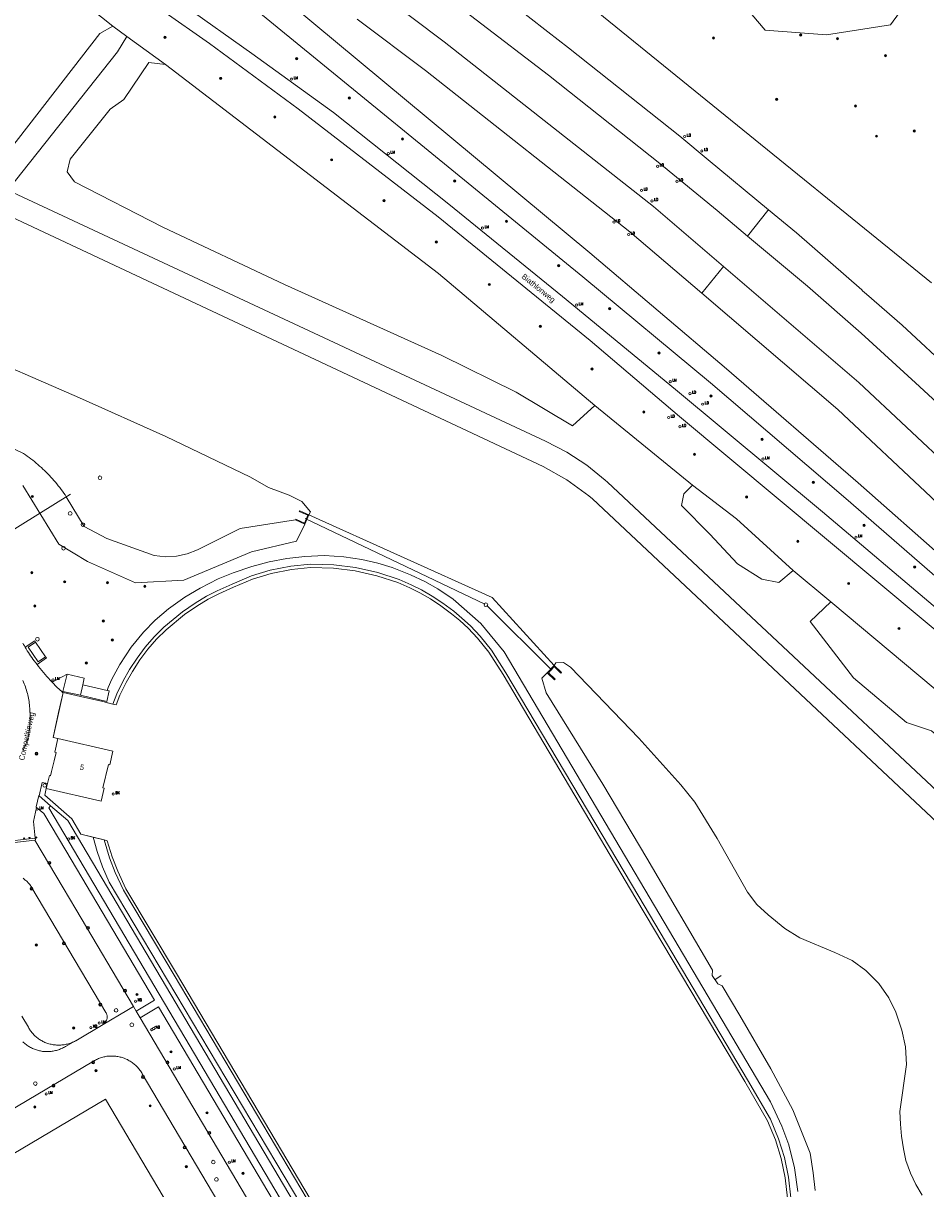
# Model space of a CAD drawing. Header units: metres. Extents: x 138165 to 154469, y 480134 to 494189.
# Tile 1040 of 1056: x 145311 to 145514, y 489487 to 489749. Entities that reach past the tile are written whole.
import ezdxf

# ---------------------------------------------------------------- set-up
doc = ezdxf.new("R2010")
doc.units = ezdxf.units.M
doc.header["$LTSCALE"] = 0.001
doc.header["$MEASUREMENT"] = 0
for name, color, linetype, lineweight in [('Level 5', 7, 'Continuous', 0), ('TOP-L-duiker', 7, 'Continuous', 0), ('TOP-L-terrein schutting raster hek leuning', 7, 'Continuous', 0), ('TOP-L-topo objecten punt', 7, 'Continuous', 0), ('TOP-L-topo objecten vlak', 7, 'Continuous', 0), ('TOP-T-topo huisnummering naamgeving', 7, 'Continuous', 0)]:
    doc.layers.add(name, color=color, linetype=linetype, lineweight=lineweight)
doc.styles.add('Style-INTL_ISO', font='INTL_ISO.shx')
doc.styles.add('Style-STANDARD', font='STANDARD.shx')

# ---------------------------------------------------------------- blocks, each defined once
blk = doc.blocks.new('24')
at = {"layer": 'TOP-L-topo objecten punt', "color": 7, "linetype": 'Continuous', "lineweight": 0}
for radius in [0.025, 0.0182, 0.0115, 0.005]:
    blk.add_circle((0, 0), radius, dxfattribs=at)
blk = doc.blocks.new('*U13')
at = {"layer": 'Level 5', "color": 7, "linetype": 'Continuous', "lineweight": 0}
blk.add_circle((0, 0), 0.0415, dxfattribs=at)
blk = doc.blocks.new('150')
at = {"layer": 'Level 5', "color": 7, "linetype": 'Continuous', "lineweight": 0}
blk.add_blockref('*U13', (0, 0), dxfattribs=at)
blk = doc.blocks.new('39')
at = {"layer": 'TOP-L-topo objecten punt', "color": 7, "linetype": 'Continuous', "lineweight": 0}
for p, q in [((0.0175, 0.0175), (-0.0175, 0.0175)), ((-0.0175, 0.0175), (-0.0175, -0.0175)), ((0.0175, 0.0175), (0.0175, -0.0175)), ((0.0175, -0.0175), (-0.0175, -0.0175))]:
    blk.add_line(p, q, dxfattribs=at)
blk.add_circle((0, 0), 0.0332, dxfattribs=at)
blk = doc.blocks.new('121')
at = {"layer": 'TOP-L-topo objecten punt', "color": 7, "linetype": 'Continuous', "lineweight": 0}
blk.add_circle((0, 0), 0.025, dxfattribs=at)
at = {"layer": 'TOP-L-topo objecten punt', "color": 7, "linetype": 'Continuous', "lineweight": 0, "style": 'Style-STANDARD'}
blk.add_text('LD', height=0.06, dxfattribs=at).set_placement((0.0483, 0))
blk = doc.blocks.new('72')
at = {"layer": 'TOP-L-topo objecten punt', "color": 7, "linetype": 'Continuous', "lineweight": 0}
blk.add_circle((0, 0), 0.025, dxfattribs=at)
at = {"layer": 'TOP-L-topo objecten punt', "color": 7, "linetype": 'Continuous', "lineweight": 0, "style": 'Style-STANDARD'}
blk.add_text('BK', height=0.06, dxfattribs=at).set_placement((0.0483, 0))
blk = doc.blocks.new('10')
at = {"layer": 'TOP-L-topo objecten punt', "linetype": 'Continuous', "lineweight": 0}
blk.add_circle((0, 0), 0.0125, dxfattribs=at)
blk = doc.blocks.new('16')
at = {"layer": 'TOP-L-topo objecten punt', "color": 7, "linetype": 'Continuous', "lineweight": 0}
blk.add_circle((0, 0), 0.025, dxfattribs=at)
at = {"layer": 'TOP-L-topo objecten punt', "color": 7, "linetype": 'Continuous', "lineweight": 0, "style": 'Style-STANDARD'}
blk.add_text('LM', height=0.06, dxfattribs=at).set_placement((0.0483, 0))
blk = doc.blocks.new('14')
at = {"layer": 'TOP-L-topo objecten punt', "color": 7, "linetype": 'Continuous', "lineweight": 0}
blk.add_circle((0, 0), 0.025, dxfattribs=at)
at = {"layer": 'TOP-L-topo objecten punt', "color": 7, "linetype": 'Continuous', "lineweight": 0, "style": 'Style-STANDARD'}
blk.add_text('VB', height=0.06, dxfattribs=at).set_placement((0.0483, 0))
blk = doc.blocks.new('11')
at = {"layer": 'TOP-L-topo objecten punt', "color": 7, "linetype": 'Continuous', "lineweight": 0}
blk.add_circle((0, 0), 0.025, dxfattribs=at)
at = {"layer": 'TOP-L-topo objecten punt', "color": 7, "linetype": 'Continuous', "lineweight": 0, "style": 'Style-STANDARD'}
blk.add_text('AB', height=0.06, dxfattribs=at).set_placement((0.0483, 0))

msp = doc.modelspace()

# ---------------------------------------------------------------- linework, layer by layer
at = {"layer": 'TOP-L-duiker', "flags": 128}
for points in [[(145415.04, 489618.23), (145374.58, 489637.5)], [(145430.06, 489603.39), (145415.44, 489617.95)], [(145468.18, 489534.72), (145466.73, 489533.79)]]:
    msp.add_lwpolyline(points, dxfattribs=at)
at = {"layer": 'TOP-L-terrein schutting raster hek leuning', "flags": 128}
for points in [[(145321.86, 489643.01), (145307.12, 489633.85)], [(145319, 489588.03), (145317.94, 489588.26), (145319.16, 489593.86), (145320.2, 489598.35), (145324.07, 489597.48), (145329.11, 489596.32), (145331.36, 489595.79), (145332.1, 489595.62), (145332.95, 489597.76), (145334.35, 489600.64), (145335.76, 489603.13), (145337.43, 489605.71), (145339.22, 489608.11), (145341.19, 489610.38), (145343.33, 489612.5), (145347.48, 489615.89), (145350.26, 489617.82), (145352.82, 489619.38), (145355.19, 489620.59), (145358.47, 489622.09), (145362.78, 489623.88), (145366.94, 489625.15), (145371.51, 489626.05), (145375.85, 489626.47), (145380.98, 489626.32), (145385.83, 489625.71), (145390.75, 489624.62), (145395.49, 489623.09), (145398.12, 489621.94), (145400.44, 489620.78), (145402.8, 489619.42), (145405.16, 489617.87), (145407.56, 489616.08), (145409.38, 489614.56), (145411.27, 489612.81), (145413.39, 489610.59), (145415.89, 489607.45), (145419.14, 489602.39), (145448.99, 489552.09), (145473.48, 489510.89), (145478.61, 489502.09), (145480.39, 489497.76), (145481.66, 489493.61), (145482.58, 489489.26), (145483.1, 489484.71)], [(145331.36, 489595.79), (145332.1, 489595.62), (145332.95, 489597.76), (145334.35, 489600.64), (145335.76, 489603.13), (145337.43, 489605.71), (145339.22, 489608.11), (145341.19, 489610.38), (145343.33, 489612.5), (145347.48, 489615.89), (145350.26, 489617.82), (145352.82, 489619.38), (145355.19, 489620.59), (145358.47, 489622.09), (145362.78, 489623.88), (145366.94, 489625.15), (145371.51, 489626.05), (145375.85, 489626.47), (145380.98, 489626.32), (145385.83, 489625.71), (145390.75, 489624.62), (145395.49, 489623.09), (145398.12, 489621.94), (145400.44, 489620.78), (145402.8, 489619.42), (145405.16, 489617.87), (145407.56, 489616.08), (145409.38, 489614.56), (145411.27, 489612.81), (145413.39, 489610.59), (145415.89, 489607.45), (145419.14, 489602.39), (145448.99, 489552.09), (145473.48, 489510.89), (145478.61, 489502.09), (145480.39, 489497.76), (145481.66, 489493.61), (145482.58, 489489.26), (145483.1, 489484.71)], [(145319, 489588.03), (145317.94, 489588.26), (145320.2, 489598.35), (145324.07, 489597.48), (145329.11, 489596.32), (145330.18, 489596.07)], [(145327.77, 489565.64), (145324.15, 489566.54), (145322.11, 489570), (145316.06, 489575.32), (145316.4, 489576.81)], [(145394.11, 489453.6), (145345.68, 489535.16), (145334.3, 489554.26), (145332.46, 489558.17), (145331.21, 489561.4), (145330.1, 489565.06), (145329.38, 489565.24), (145326.93, 489565.85), (145324.15, 489566.54), (145322.11, 489570), (145316.06, 489575.32), (145316.4, 489576.81)], [(145394.11, 489453.6), (145345.68, 489535.16), (145334.3, 489554.26), (145332.46, 489558.17), (145331.21, 489561.4), (145330.1, 489565.06), (145329.38, 489565.24)]]:
    msp.add_lwpolyline(points, dxfattribs=at)
at = {"layer": 'TOP-L-topo objecten vlak', "flags": 128}
for points in [[(145411.58, 489774.8), (145515.47, 489690.46)], [(145478.83, 489706.9), (145465.25, 489718.12), (145458.9, 489723.49), (145433.86, 489743.37), (145429.23, 489746.93), (145407.06, 489764.23), (145401.04, 489768.72)], [(145331.37, 489748.19), (145308.39, 489766.49)], [(145622.22, 489527.26), (145622.41, 489527.42), (145620.68, 489529.43), (145613.01, 489537.76), (145611.7, 489538.54), (145585.13, 489564.28), (145539.01, 489607.32), (145539.66, 489608.01), (145539.72, 489608.22), (145539.75, 489608.43), (145539.77, 489608.65), (145539.76, 489608.87), (145539.73, 489609.08), (145539.67, 489609.29), (145539.61, 489609.45), (145538.76, 489610.45), (145498.99, 489645.54), (145469.36, 489671.15), (145438.64, 489697.24), (145355.71, 489766.21), (145354.79, 489765.37), (145353.97, 489764.45), (145353.51, 489763.8)], [(145474.13, 489701.02), (145467.26, 489706.77), (145454.35, 489717.31), (145429.36, 489737.16), (145396.83, 489762.14), (145396.26, 489762.57)], [(145352.08, 489761.76), (145353.14, 489760.41), (145437.06, 489691.86), (145465.8, 489668.01), (145496.19, 489641.99), (145536.76, 489606.78), (145538.05, 489606.38), (145538.66, 489606.97), (145584.79, 489563.92), (145611.4, 489538.14), (145612.69, 489537.36), (145620.3, 489529.09), (145622.03, 489527.1), (145622.22, 489527.26)], [(145335.68, 489755.99), (145342.4, 489751.77), (145353.07, 489744.31), (145373.07, 489729.64), (145404.53, 489705.3), (145438.71, 489677.54), (145458.78, 489660.41), (145580.61, 489558.78), (145591.23, 489549.73), (145593.32, 489547.91)], [(145391.07, 489755.89), (145405.88, 489744.71), (145452.94, 489707.63), (145468.67, 489694.18)], [(145511.73, 489756.09), (145506.24, 489748.47), (145491.84, 489746.26), (145478.11, 489747.33), (145473.77, 489752.36)], [(145595.72, 489550.53), (145593.61, 489552.47), (145561.4, 489579.71), (145540.32, 489597.41), (145516.85, 489617.1), (145490.95, 489639.01), (145457.93, 489666.52), (145432.46, 489687.43), (145406.96, 489708.17), (145380.97, 489728.77), (145362.62, 489742.05), (145347.37, 489752.88)], [(145386.34, 489749.81), (145401.7, 489738.23), (145447.66, 489701.97), (145463.85, 489688.14)], [(145331.37, 489748.19), (145328.42, 489746.59), (145301.8, 489712.33), (145301.16, 489710.28), (145302.35, 489708.2), (145428.12, 489649.22), (145433.44, 489646.18), (145438.41, 489642.61), (145439.23, 489641.94), (145556.14, 489532.16), (145556.46, 489531.94), (145556.78, 489531.76), (145557.13, 489531.62), (145557.48, 489531.52), (145557.85, 489531.45), (145558.21, 489531.42), (145558.58, 489531.43), (145558.95, 489531.48), (145559.31, 489531.57), (145559.66, 489531.69)], [(145334.52, 489745.88), (145331.37, 489748.19)], [(145558.6, 489536.97), (145442.6, 489645.69), (145442.12, 489646.13), (145437.96, 489649.51), (145433.47, 489652.44), (145428.7, 489654.89), (145307.77, 489711.36), (145332.41, 489742.41), (145334.52, 489745.88)], [(145343.18, 489739.57), (145334.52, 489745.88)], [(145439.78, 489662.9), (145434.74, 489658.31), (145422.08, 489665.93), (145405.39, 489674.16), (145369.94, 489690.09), (145342.57, 489702.98), (145322.75, 489713.19), (145321.07, 489715.48), (145321.76, 489718.3), (145330.75, 489729.58), (145333.8, 489731.72), (145339.45, 489740.02), (145343.18, 489739.57)], [(145343.18, 489739.57), (145404.62, 489692.61), (145439.78, 489662.9)], [(145478.83, 489706.9), (145478.7, 489706.74), (145474.13, 489701.02)], [(145554.57, 489637.65), (145542.93, 489649.28), (145532.14, 489659.39), (145508.86, 489680.96), (145500.88, 489687.96), (145500, 489688.73), (145499.79, 489688.91), (145485.11, 489701.7), (145478.83, 489706.9)], [(145549.14, 489632.36), (145546.57, 489634.93), (145535.44, 489645.75), (145521.56, 489659.06), (145511.86, 489667.98), (145499.66, 489679.14), (145487.63, 489689.71), (145474.13, 489701.02)], [(145468.67, 489694.18), (145463.85, 489688.14)], [(145468.67, 489694.18), (145499.18, 489668.09), (145520.58, 489647.96), (145535.28, 489633.73), (145542.86, 489626.25)], [(145463.85, 489688.14), (145494.45, 489662.02), (145515.32, 489642.35), (145525.33, 489632.81), (145532.47, 489625.94), (145537.44, 489620.97)], [(145375.46, 489638.31), (145375.8, 489639.03), (145373.85, 489641.36), (145371.04, 489642.72), (145366.35, 489644.45), (145362.32, 489646.8), (145343.31, 489655.93), (145323.89, 489664.67), (145297.64, 489676.06)], [(145461.76, 489644.97), (145439.78, 489662.9)], [(145304.6, 489655.28), (145311.27, 489652.09), (145311.69, 489651.81), (145312.11, 489651.52), (145312.52, 489651.22), (145312.93, 489650.91), (145313.33, 489650.6), (145313.73, 489650.29), (145314.13, 489649.97), (145314.52, 489649.64), (145314.9, 489649.3), (145315.28, 489648.96), (145315.65, 489648.62), (145316.02, 489648.27), (145316.39, 489647.91), (145316.75, 489647.55), (145317.1, 489647.18), (145317.45, 489646.81), (145317.79, 489646.43), (145318.12, 489646.05), (145318.45, 489645.66), (145318.78, 489645.27), (145319.1, 489644.87), (145319.41, 489644.47), (145319.71, 489644.06), (145320.01, 489643.65), (145320.31, 489643.23), (145320.6, 489642.81), (145320.88, 489642.39), (145324.94, 489635.71), (145329.99, 489633.03), (145340.69, 489629.16), (145343.17, 489628.92), (145345.66, 489629.06), (145348.1, 489629.57), (145350.43, 489630.43), (145359.99, 489635.22), (145372.44, 489637.2)], [(145311.1, 489644.95), (145319.19, 489631.75), (145325.64, 489627.83), (145336.47, 489623.07), (145347.33, 489623.66), (145362.57, 489630.04), (145372.64, 489632.39), (145374.51, 489636.23)], [(145484.38, 489625.81), (145481.16, 489623.09), (145477.35, 489623.85), (145471.86, 489627.28), (145465.65, 489633.99), (145459.28, 489640.39), (145459.82, 489643.06), (145461.76, 489644.97)], [(145461.76, 489644.97), (145471.6, 489637.42), (145484.38, 489625.81)], [(145372.44, 489637.2), (145372.51, 489637.36), (145374.43, 489636.49), (145375.23, 489638.22), (145373.3, 489639.1), (145373.39, 489639.26), (145375.46, 489638.31)], [(145374.51, 489636.23), (145372.44, 489637.2)], [(145374.51, 489636.23), (145375.46, 489638.31)], [(145430.62, 489604.47), (145416.66, 489619.74), (145375.46, 489638.31)], [(145485.46, 489486.21), (145484.7, 489491.48), (145483.38, 489496.64), (145481.85, 489500.89), (145479.24, 489506.32), (145419.41, 489607.5), (145414.16, 489613.9), (145407.92, 489619.34), (145404.47, 489621.65), (145401.53, 489623.31), (145398.28, 489624.87), (145394.2, 489626.45), (145390.95, 489627.44), (145387.34, 489628.28), (145383.33, 489628.89), (145378.99, 489629.2), (145374.51, 489628.99), (145370.51, 489628.51), (145366.55, 489627.76), (145362.59, 489626.73), (145358.44, 489625.32), (145355.04, 489623.9), (145350.97, 489621.85), (145347.52, 489619.79), (145343.87, 489617.2), (145340.9, 489614.66), (145338.28, 489611.98), (145335.47, 489608.54), (145332.91, 489604.67), (145331.15, 489601.4), (145330.34, 489599.5), (145330.05, 489598.84)], [(145331.36, 489595.79), (145332.26, 489598.07), (145333.68, 489600.99), (145335.12, 489603.52), (145336.82, 489606.13), (145338.64, 489608.58), (145340.65, 489610.89), (145342.83, 489613.06), (145347.02, 489616.48), (145349.85, 489618.45), (145352.45, 489620.04), (145354.86, 489621.26), (145358.17, 489622.77), (145362.52, 489624.58), (145366.76, 489625.87), (145371.4, 489626.79), (145375.83, 489627.22), (145381.04, 489627.06), (145385.96, 489626.45), (145390.95, 489625.34), (145395.75, 489623.78), (145398.44, 489622.62), (145400.8, 489621.43), (145403.19, 489620.06), (145405.59, 489618.48), (145408.02, 489616.67), (145409.87, 489615.12), (145411.8, 489613.34), (145413.95, 489611.08), (145416.5, 489607.89), (145419.78, 489602.78), (145449.64, 489552.47), (145474.12, 489511.27), (145479.28, 489502.42), (145481.09, 489498.01), (145482.39, 489493.79), (145483.32, 489489.38), (145483.85, 489484.76)], [(145483.1, 489484.71), (145482.58, 489489.26), (145481.66, 489493.61), (145480.39, 489497.76), (145478.61, 489502.09), (145473.48, 489510.89), (145448.99, 489552.09), (145419.14, 489602.39), (145415.89, 489607.45), (145413.39, 489610.59), (145411.27, 489612.81), (145409.38, 489614.56), (145407.56, 489616.08), (145405.16, 489617.87), (145402.8, 489619.42), (145400.44, 489620.78), (145398.12, 489621.94), (145395.49, 489623.09), (145390.75, 489624.62), (145385.83, 489625.71), (145380.98, 489626.32), (145375.85, 489626.47), (145371.51, 489626.05), (145366.94, 489625.15), (145362.78, 489623.88), (145358.47, 489622.09), (145355.19, 489620.59), (145352.82, 489619.38), (145350.26, 489617.82), (145347.48, 489615.89), (145343.33, 489612.5), (145341.19, 489610.38), (145339.22, 489608.11), (145337.43, 489605.71), (145335.76, 489603.13), (145334.35, 489600.64), (145332.95, 489597.76), (145332.1, 489595.62), (145331.36, 489595.79)], [(145492.88, 489618.78), (145484.38, 489625.81)], [(145492.88, 489618.78), (145488.21, 489614.32), (145497.97, 489601.66), (145509.86, 489591.6), (145515.51, 489589.77), (145534.79, 489572.85), (145566.73, 489543.27), (145571.92, 489546.24), (145575.23, 489549.83)], [(145575.23, 489549.83), (145492.88, 489618.78)], [(145311.64, 489608.55), (145311.47, 489608.85), (145311.3, 489609.15), (145311.14, 489609.45)], [(145313.99, 489609.72), (145313.81, 489609.99), (145311.64, 489608.55)], [(145314.31, 489604.7), (145313.39, 489605.9), (145313.12, 489606.27), (145312.86, 489606.64), (145312.61, 489607.02), (145312.36, 489607.39), (145312.12, 489607.78), (145311.88, 489608.16), (145311.64, 489608.55)], [(145316.25, 489606.43), (145314.58, 489605.29), (145312.31, 489608.59), (145313.99, 489609.72)], [(145316.25, 489606.43), (145313.99, 489609.72)], [(145314.31, 489604.7), (145316.43, 489606.17), (145316.25, 489606.43)], [(145513.41, 489485.37), (145511.98, 489487.72), (145510.76, 489490.26), (145509.74, 489493.16), (145509.2, 489495.8), (145508.77, 489498.64), (145508.51, 489501.32), (145508.38, 489504.18), (145509.89, 489514.72), (145509.61, 489518.68), (145508.85, 489522.47), (145507.48, 489526.5), (145505.92, 489529.73), (145503.63, 489532.97), (145500.71, 489535.88), (145497.61, 489538.08), (145493.73, 489539.92), (145485.88, 489543.25), (145482.51, 489545.32), (145478.73, 489548.39), (145476.19, 489550.74), (145474.1, 489553.51), (145467.31, 489565.55), (145462.22, 489573.73), (145459.12, 489577.65), (145449.68, 489588.09), (145434.29, 489604.1), (145432.73, 489605.11), (145431.02, 489605.05), (145430.62, 489604.47)], [(145317.69, 489600.72), (145317.29, 489601.15), (145316.9, 489601.58), (145316.52, 489602.01), (145316.14, 489602.45), (145315.76, 489602.89), (145315.39, 489603.34), (145315.03, 489603.79), (145314.67, 489604.24), (145314.31, 489604.7)], [(145321.05, 489602.49), (145317.69, 489600.72)], [(145320.15, 489598.57), (145321.05, 489602.49)], [(145324.61, 489600.11), (145324.94, 489601.59), (145321.05, 489602.49)], [(145429.04, 489602.82), (145427.86, 489601.61), (145428.8, 489598.32), (145441.58, 489577.76), (145451.46, 489561.09), (145466.22, 489535.93), (145466.17, 489534.78), (145467.44, 489532.88), (145468.44, 489532.4), (145472.38, 489525.72), (145479.37, 489513.78), (145484.32, 489504.53), (145488.22, 489494.78), (145488.9, 489490.39), (145489.31, 489486.42)], [(145430.62, 489604.47), (145429.04, 489602.82)], [(145430.62, 489604.47), (145432.28, 489602.88), (145432.14, 489602.74), (145430.65, 489604.2), (145429.31, 489602.82), (145430.83, 489601.36), (145430.7, 489601.24), (145429.04, 489602.82)], [(145311.15, 489601.06), (145311.3, 489600.71), (145311.44, 489600.35), (145311.57, 489600), (145311.7, 489599.64), (145311.82, 489599.28), (145311.93, 489598.92), (145312.03, 489598.55), (145312.13, 489598.18), (145312.22, 489597.82), (145312.3, 489597.45), (145312.38, 489597.07), (145312.45, 489596.7), (145312.51, 489596.33), (145312.56, 489595.95), (145312.6, 489595.57), (145312.64, 489595.19), (145312.67, 489594.82), (145312.69, 489594.44), (145312.71, 489594.06), (145312.73, 489593.67), (145312.74, 489593.28), (145312.74, 489592.89), (145312.74, 489592.5), (145312.74, 489592.11), (145312.72, 489591.72), (145312.7, 489591.34), (145312.68, 489590.95), (145312.64, 489590.56), (145312.6, 489590.17), (145312.56, 489589.79), (145312.5, 489589.4), (145312.44, 489589.02), (145312.37, 489588.57), (145312.31, 489588.31), (145312.24, 489588.05), (145312.17, 489587.79), (145312.09, 489587.54), (145312, 489587.29), (145311.91, 489587.03), (145311.81, 489586.79), (145311.71, 489586.54), (145311.6, 489586.3), (145311.48, 489586.06), (145311.36, 489585.82), (145311.23, 489585.59), (145311.1, 489585.35)], [(145320.03, 489598.52), (145319.93, 489598.56), (145318.77, 489599.6), (145317.69, 489600.72)], [(145324.61, 489600.11), (145324.06, 489597.75)], [(145330.05, 489598.84), (145324.61, 489600.11)], [(145319, 489588.03), (145317.94, 489588.26), (145320.2, 489598.35)], [(145320.2, 489598.35), (145320, 489598.4), (145320.03, 489598.52)], [(145320.03, 489598.52), (145320.15, 489598.57)], [(145320.15, 489598.57), (145324.06, 489597.75)], [(145331.36, 489595.79), (145330.18, 489596.07), (145329.11, 489596.32), (145324.07, 489597.48), (145320.2, 489598.35)], [(145324.06, 489597.75), (145329.98, 489596.37), (145330.53, 489598.73), (145330.05, 489598.84)], [(145316.4, 489576.81), (145328.76, 489573.94), (145329.44, 489576.86), (145329.14, 489576.93), (145330.36, 489582.19), (145330.66, 489582.13), (145331.36, 489585.16), (145319, 489588.03)], [(145316.65, 489577.91), (145317.08, 489579.73), (145317.37, 489579.66), (145317.6, 489580.64), (145318.14, 489583.01), (145318.59, 489584.92), (145318.3, 489584.99), (145319, 489588.03)], [(145314.79, 489575.12), (145315.46, 489578.15), (145316.65, 489577.91)], [(145316.4, 489576.81), (145316.06, 489575.32), (145322.11, 489570), (145324.15, 489566.54), (145326.93, 489565.85)], [(145316.65, 489577.91), (145316.4, 489576.81)], [(145314.2, 489572.53), (145314.1, 489572.61), (145314.11, 489572.64), (145314.68, 489575.2), (145314.79, 489575.12)], [(145317.36, 489572.93), (145314.79, 489575.12)], [(145313.89, 489565.62), (145313.49, 489569.35), (145314.2, 489572.53)], [(145314.2, 489572.53), (145315.84, 489571.16), (145320.76, 489562.85), (145340.71, 489529.2), (145340.72, 489529.2), (145336.61, 489526.72)], [(145317.36, 489572.93), (145316.97, 489572.42), (145419.84, 489398.8), (145419.94, 489398.41)], [(145408.39, 489422.47), (145321.21, 489569.63), (145317.36, 489572.93)], [(145326.93, 489565.85), (145327.81, 489562.64), (145329.03, 489559.15), (145330.5, 489555.75), (145390.53, 489455.03), (145391.57, 489453.28), (145393.74, 489450.26), (145396.2, 489447.4), (145398.61, 489445.01), (145403.56, 489440.79), (145405.95, 489439.09), (145410.13, 489436.75), (145413.43, 489435.47), (145414.26, 489436.54)], [(145326.93, 489565.85), (145327.77, 489565.64), (145329.38, 489565.24)], [(145305.93, 489564.72), (145313.89, 489565.62)], [(145313.84, 489565.18), (145313.83, 489565.18), (145306.02, 489564.28)], [(145313.84, 489565.18), (145313.93, 489565.26), (145313.89, 489565.62)], [(145335.98, 489527.77), (145323.04, 489549.63), (145320.18, 489554.47), (145313.84, 489565.18)], [(145410.97, 489438.33), (145410.63, 489437.79), (145408.7, 489439.02), (145405.63, 489441.08), (145402.5, 489443.69), (145399.5, 489446.44), (145397.18, 489448.64), (145395.27, 489450.85), (145393.58, 489453.26), (145345.13, 489534.83), (145333.74, 489553.96), (145331.88, 489557.92), (145330.62, 489561.19), (145329.38, 489565.24)], [(145329.38, 489565.24), (145330.1, 489565.06), (145331.21, 489561.4), (145332.46, 489558.17), (145334.3, 489554.26), (145345.68, 489535.16), (145394.11, 489453.6), (145395.77, 489451.24), (145397.64, 489449.08), (145399.93, 489446.91), (145402.92, 489444.16), (145406.01, 489441.59), (145409.05, 489439.55), (145410.97, 489438.33)], [(145311.18, 489556.6), (145311.35, 489556.47), (145311.51, 489556.35), (145311.66, 489556.21), (145311.82, 489556.08), (145311.98, 489555.94), (145312.13, 489555.8), (145312.27, 489555.65), (145312.42, 489555.49), (145312.55, 489555.34), (145312.68, 489555.18), (145312.81, 489555.01), (145312.93, 489554.84), (145313.05, 489554.67), (145313.15, 489554.49), (145329.81, 489526.43), (145329.87, 489526.33), (145329.92, 489526.22), (145329.96, 489526.11), (145330, 489525.99), (145330.04, 489525.88), (145330.06, 489525.76), (145330.08, 489525.65), (145330.09, 489525.53), (145330.09, 489525.41), (145330.09, 489525.29), (145330.08, 489525.17), (145330.06, 489525.05), (145330.04, 489524.93), (145330, 489524.82), (145329.96, 489524.71), (145329.92, 489524.59), (145329.87, 489524.49), (145329.81, 489524.38), (145329.74, 489524.28), (145329.67, 489524.19), (145329.6, 489524.09), (145329.52, 489524.01), (145329.43, 489523.92), (145329.34, 489523.85), (145329.26, 489523.78), (145329.24, 489523.78), (145329.18, 489523.73)], [(145335.98, 489527.77), (145334.5, 489526.89), (145329.18, 489523.73)], [(145336.61, 489526.72), (145335.98, 489527.77)], [(145337.47, 489525.25), (145336.61, 489526.72)], [(145337.47, 489525.25), (145341.6, 489527.71), (145404.3, 489421.87)], [(145322.95, 489520.05), (145322.73, 489519.94), (145322.51, 489519.83), (145322.29, 489519.73), (145322.06, 489519.64), (145321.83, 489519.55), (145321.6, 489519.47), (145321.36, 489519.4), (145321.13, 489519.33), (145320.89, 489519.28), (145320.65, 489519.22), (145320.41, 489519.18), (145320.16, 489519.15), (145319.92, 489519.12), (145319.67, 489519.1), (145319.43, 489519.09), (145319.18, 489519.09), (145318.94, 489519.09), (145318.69, 489519.1), (145318.45, 489519.12), (145318.2, 489519.14), (145317.96, 489519.18), (145317.72, 489519.22), (145317.48, 489519.27), (145317.24, 489519.32), (145317, 489519.39), (145316.76, 489519.46), (145316.53, 489519.53), (145316.3, 489519.62), (145316.07, 489519.71), (145315.85, 489519.81), (145315.64, 489519.91), (145315.43, 489520.02), (145315.23, 489520.14), (145315.03, 489520.26), (145314.83, 489520.38), (145314.64, 489520.51), (145314.46, 489520.65), (145314.27, 489520.8), (145314.1, 489520.95), (145313.92, 489521.1), (145313.75, 489521.26), (145313.59, 489521.42), (145313.43, 489521.6), (145313.28, 489521.77), (145313.13, 489521.95), (145312.99, 489522.13), (145312.85, 489522.32), (145312.72, 489522.52), (145312.6, 489522.71), (145312.48, 489522.91), (145312.37, 489523.12), (145310.9, 489525.61)], [(145400.14, 489419.46), (145337.47, 489525.25)], [(145329.18, 489523.73), (145323.01, 489520.08), (145322.95, 489520.05)], [(145340.08, 489522.29), (145341.22, 489522.99), (145341.01, 489523.35), (145339.85, 489522.69), (145340.08, 489522.29)], [(145322.95, 489520.05), (145320.71, 489518.75), (145320.5, 489518.63), (145320.28, 489518.52), (145320.06, 489518.41), (145319.83, 489518.31), (145319.6, 489518.22), (145319.37, 489518.13), (145319.14, 489518.05), (145318.91, 489517.98), (145318.67, 489517.91), (145318.43, 489517.85), (145318.19, 489517.8), (145317.95, 489517.76), (145317.7, 489517.72), (145317.46, 489517.69), (145317.22, 489517.66), (145316.98, 489517.65), (145316.75, 489517.64), (145316.51, 489517.63), (145316.27, 489517.64), (145316.03, 489517.65), (145315.79, 489517.67), (145315.56, 489517.69), (145315.32, 489517.73), (145315.08, 489517.77), (145314.85, 489517.82), (145314.62, 489517.87), (145314.39, 489517.93), (145314.16, 489518), (145313.93, 489518.08), (145313.71, 489518.16), (145313.49, 489518.26), (145313.27, 489518.35), (145313.06, 489518.46), (145312.85, 489518.57), (145312.64, 489518.68), (145312.44, 489518.81), (145312.23, 489518.94), (145312.04, 489519.07), (145311.85, 489519.22), (145311.66, 489519.36), (145311.48, 489519.52), (145311.3, 489519.67), (145311.13, 489519.84)], [(145201.1, 489440.92), (145327.03, 489515.5), (145327.25, 489515.63), (145327.46, 489515.74), (145327.68, 489515.85), (145327.91, 489515.96), (145328.14, 489516.06), (145328.37, 489516.15), (145328.6, 489516.23), (145328.84, 489516.3), (145329.08, 489516.37), (145329.32, 489516.43), (145329.56, 489516.48), (145329.8, 489516.53), (145330.04, 489516.57), (145330.29, 489516.6), (145330.54, 489516.62), (145330.78, 489516.63), (145331.03, 489516.64), (145331.28, 489516.64), (145331.53, 489516.63), (145331.77, 489516.61), (145332.02, 489516.59), (145332.26, 489516.56), (145332.51, 489516.52), (145332.75, 489516.47), (145332.99, 489516.41), (145333.23, 489516.35), (145333.47, 489516.28), (145333.7, 489516.21), (145333.94, 489516.12), (145334.17, 489516.03), (145334.39, 489515.93), (145334.62, 489515.82), (145334.84, 489515.71), (145335.05, 489515.59), (145335.27, 489515.46), (145335.47, 489515.33), (145335.68, 489515.19), (145335.88, 489515.04), (145336.07, 489514.89), (145336.26, 489514.73), (145336.45, 489514.57), (145336.63, 489514.4), (145336.8, 489514.22), (145336.97, 489514.04), (145337.13, 489513.85), (145337.29, 489513.66), (145337.44, 489513.47), (145337.59, 489513.27), (145337.73, 489513.06), (145337.86, 489512.85), (145337.98, 489512.64), (145398.57, 489410.36)], [(145394.1, 489398.29), (145329.74, 489506.93), (145206.85, 489434.16)]]:
    msp.add_lwpolyline(points, dxfattribs=at)

# ---------------------------------------------------------------- block references
at = {"layer": 'TOP-L-topo objecten punt', "xscale": 10, "yscale": 10, "zscale": 10}
for name, p in [('24', (145343.09, 489745.69)), ('24', (145466.46, 489745.56)), ('24', (145486.05, 489746.2)), ('24', (145494.35, 489745.39)), ('24', (145505.14, 489741.58)), ('24', (145372.7, 489740.89)), ('24', (145355.61, 489736.45)), ('16', (145371.55, 489736.3)), ('24', (145384.55, 489732.04)), ('24', (145480.67, 489731.77)), ('24', (145498.39, 489730.26)), ('24', (145367.79, 489727.79)), ('24', (145396.51, 489722.83)), ('121', (145459.99, 489723.39)), ('24', (145503.11, 489723.47)), ('24', (145511.6, 489724.65)), ('121', (145463.84, 489720.16)), ('24', (145380.55, 489718.15)), ('16', (145393.34, 489719.54)), ('121', (145453.9, 489716.7)), ('24', (145408.25, 489713.41)), ('121', (145458.24, 489713.33)), ('121', (145450.26, 489711.28)), ('24', (145392.37, 489708.95)), ('121', (145452.62, 489708.91)), ('24', (145419.89, 489704.33)), ('121', (145444.1, 489704.15)), ('16', (145414.49, 489702.81)), ('121', (145447.39, 489701.36)), ('24', (145404.1, 489699.68)), ('24', (145431.63, 489694.34)), ('24', (145416.06, 489690.11)), ('16', (145435.7, 489685.5)), ('24', (145443.09, 489684.66)), ('24', (145427.52, 489680.71)), ('24', (145454.22, 489674.73)), ('24', (145439.13, 489671.13)), ('16', (145456.72, 489668.27)), ('121', (145461.16, 489665.59)), ('24', (145465.89, 489665.07)), ('121', (145464.02, 489663.2)), ('24', (145450.79, 489661.45)), ('121', (145456.36, 489660.21)), ('121', (145458.92, 489658.15)), ('24', (145477.39, 489655.3)), ('24', (145462.18, 489651.92)), ('16', (145477.61, 489650.86)), ('150', (145328.47, 489646.67)), ('24', (145488.92, 489645.62)), ('24', (145313.27, 489642.45)), ('24', (145473.89, 489642.34)), ('150', (145321.76, 489638.64)), ('150', (145324.62, 489636.12)), ('16', (145498.5, 489633.3)), ('24', (145500.33, 489635.97)), ('150', (145320.28, 489630.82)), ('24', (145485.42, 489632.35)), ('24', (145511.68, 489626.57)), ('24', (145313.14, 489625.34)), ('24', (145320.51, 489623.27)), ('24', (145330.15, 489623.07)), ('24', (145338.56, 489622.23)), ('24', (145496.83, 489622.89)), ('150', (145415.26, 489618.12)), ('24', (145313.82, 489617.82)), ('24', (145329.23, 489614.46)), ('24', (145508.2, 489612.77)), ('150', (145314.39, 489610.35)), ('24', (145331.25, 489610.16)), ('24', (145325.38, 489605)), ('16', (145317.92, 489601.2)), ('39', (145314.19, 489584.62)), ('150', (145316.03, 489577.47)), ('72', (145331.43, 489575.53)), ('16', (145314.35, 489572.17)), ('10', (145312.62, 489565.67)), ('10', (145314.14, 489565.78)), ('72', (145321.4, 489565.43)), ('10', (145311.41, 489565.54)), ('39', (145317.08, 489560.08)), ('39', (145313.07, 489554.24)), ('39', (145325.76, 489545.44)), ('39', (145320.35, 489541.97)), ('24', (145314.14, 489541.59)), ('39', (145334.1, 489531.33)), ('14', (145336.45, 489528.95)), ('11', (145336.45, 489528.95)), ('24', (145336.77, 489530.47)), ('39', (145328.52, 489528.2)), ('150', (145332.09, 489526.91)), ('16', (145328.28, 489524.04)), ('150', (145335.63, 489523.68)), ('24', (145322.56, 489522.94)), ('11', (145326.42, 489523.04)), ('14', (145326.42, 489523.04)), ('11', (145340.55, 489522.81)), ('24', (145344.45, 489517.58)), ('39', (145326.93, 489515.22)), ('24', (145327.57, 489513.33)), ('39', (145343.65, 489515.2)), ('16', (145345.2, 489513.74)), ('150', (145313.93, 489510.44)), ('39', (145338.15, 489511.92)), ('16', (145316.36, 489508.12)), ('39', (145318.01, 489509.95)), ('24', (145313.81, 489505.16)), ('24', (145339.75, 489505.43)), ('24', (145352.56, 489503.87)), ('39', (145353.04, 489499.34)), ('39', (145347.53, 489496.1)), ('150', (145353.96, 489492.78)), ('16', (145357.54, 489492.76)), ('24', (145347.89, 489491.75)), ('24', (145360.65, 489490.24)), ('150', (145354.67, 489488.88))]:
    msp.add_blockref(name, p, dxfattribs=at)

# ---------------------------------------------------------------- texts
at = {"layer": 'TOP-T-topo huisnummering naamgeving', "style": 'Style-INTL_ISO'}
for s, rotation, p in [('Biathlonweg', 321.2, (145423.18, 489691.68)), ('Competitieweg', 77.5, (145311.4, 489583.02)), ('5', 346.7, (145323.84, 489581.06))]:
    msp.add_text(s, height=1.25, rotation=rotation, dxfattribs=at).set_placement(p)

doc.saveas('drawing.dxf')
